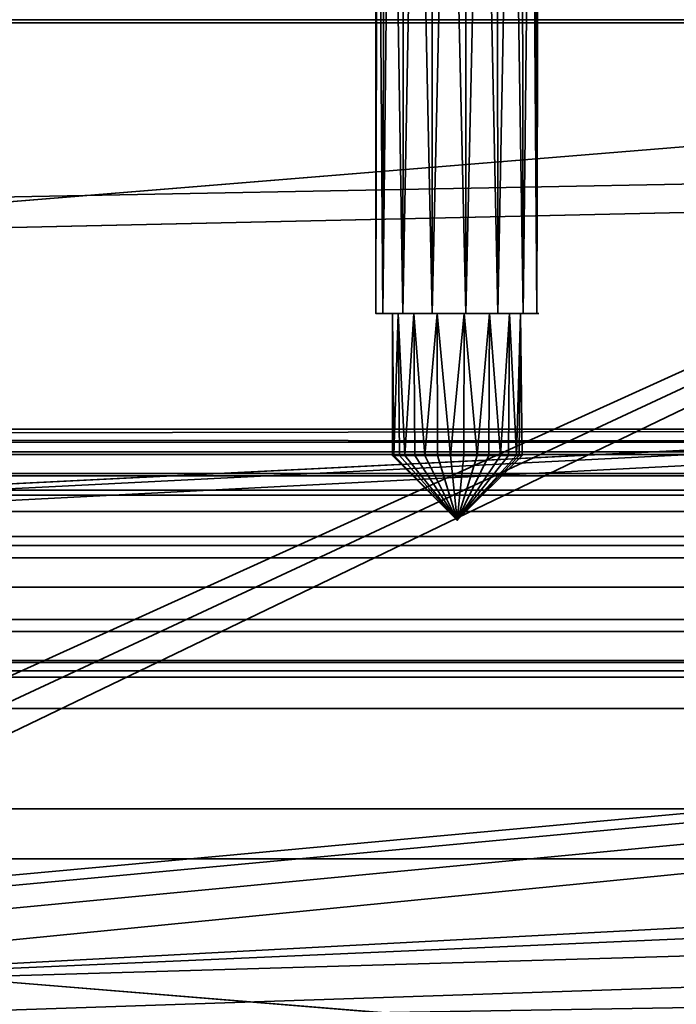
# Model space of a CAD drawing. Header units: millimetres. Extents: x -523 to 5173, y -130 to 66.
# Tile 609 of 656: x 115 to 130, y -33 to -9. Entities that reach past the tile are written whole.
import ezdxf

# ---------------------------------------------------------------- set-up
doc = ezdxf.new("R2010")
doc.units = ezdxf.units.MM
doc.layers.add('151', color=7, linetype='Continuous', true_color=0xffffff)

# ---------------------------------------------------------------- blocks, each defined once
blk = doc.blocks.new('UG_SURFACE_007')
at = {"layer": '151', "color": 206, "linetype": 'Continuous', "lineweight": 35}
for points in [[(-147.35, -23.47, 1438.305), (147.65, -23.47, 1438.305), (147.65, -21.7, 1438.902), (-147.35, -21.7, 1438.902)], [(-147.35, -21.7, 1429.902), (147.65, -21.7, 1429.902), (147.65, -23.47, 1430.499), (-147.35, -23.47, 1430.499)], [(-147.35, -21.7, 1438.902), (147.65, -21.7, 1438.902), (147.65, -21.7, 1429.902), (-147.35, -21.7, 1429.902)], [(-147.35, -23.757, 1432), (147.65, -23.757, 1432), (147.65, -22.7, 1431.22), (-147.35, -22.7, 1431.22)], [(-147.35, -22.7, 1437.584), (147.65, -22.7, 1437.584), (147.65, -23.757, 1436.804), (-147.35, -23.757, 1436.804)], [(-147.35, -22.7, 1431.22), (147.65, -22.7, 1431.22), (147.65, -22.7, 1437.584), (-147.35, -22.7, 1437.584)], [(-147.35, -24.849, 1437.045), (147.65, -24.849, 1437.045), (147.65, -23.47, 1438.305), (-147.35, -23.47, 1438.305)], [(-147.35, -23.47, 1430.499), (147.65, -23.47, 1430.499), (147.65, -24.849, 1431.759), (-147.35, -24.849, 1431.759)], [(-147.35, -24.456, 1433.112), (147.65, -24.456, 1433.112), (147.65, -23.757, 1432), (-147.35, -23.757, 1432)], [(-147.35, -23.757, 1436.804), (147.65, -23.757, 1436.804), (147.65, -24.456, 1435.692), (-147.35, -24.456, 1435.692)], [(-147.35, -24.7, 1434.402), (147.65, -24.7, 1434.402), (147.65, -24.456, 1433.112), (-147.35, -24.456, 1433.112)], [(-147.35, -24.456, 1435.692), (147.65, -24.456, 1435.692), (147.65, -24.7, 1434.402), (-147.35, -24.7, 1434.402)], [(-147.35, -25.603, 1435.336), (147.65, -25.603, 1435.336), (147.65, -24.849, 1437.045), (-147.35, -24.849, 1437.045)], [(-147.35, -24.849, 1431.759), (147.65, -24.849, 1431.759), (147.65, -25.603, 1433.468), (-147.35, -25.603, 1433.468)], [(-147.35, -25.603, 1433.468), (147.65, -25.603, 1433.468), (147.65, -25.603, 1435.336), (-147.35, -25.603, 1435.336)]]:
    blk.add_3dface(points, dxfattribs=at)
blk = doc.blocks.new('UG_SURFACE_008')
at = {"layer": '151', "color": 206, "linetype": 'Continuous', "lineweight": 35}
for points in [[(-147.35, -23.47, 1744.305), (147.65, -23.47, 1744.305), (147.65, -21.7, 1744.902), (-147.35, -21.7, 1744.902)], [(-147.35, -21.7, 1735.902), (147.65, -21.7, 1735.902), (147.65, -23.47, 1736.499), (-147.35, -23.47, 1736.499)], [(-147.35, -21.7, 1744.902), (147.65, -21.7, 1744.902), (147.65, -21.7, 1735.902), (-147.35, -21.7, 1735.902)], [(-147.35, -23.757, 1738), (147.65, -23.757, 1738), (147.65, -22.7, 1737.22), (-147.35, -22.7, 1737.22)], [(-147.35, -22.7, 1743.584), (147.65, -22.7, 1743.584), (147.65, -23.757, 1742.804), (-147.35, -23.757, 1742.804)], [(-147.35, -22.7, 1737.22), (147.65, -22.7, 1737.22), (147.65, -22.7, 1743.584), (-147.35, -22.7, 1743.584)], [(-147.35, -24.849, 1743.045), (147.65, -24.849, 1743.045), (147.65, -23.47, 1744.305), (-147.35, -23.47, 1744.305)], [(-147.35, -23.47, 1736.499), (147.65, -23.47, 1736.499), (147.65, -24.849, 1737.759), (-147.35, -24.849, 1737.759)], [(-147.35, -24.456, 1739.112), (147.65, -24.456, 1739.112), (147.65, -23.757, 1738), (-147.35, -23.757, 1738)], [(-147.35, -23.757, 1742.804), (147.65, -23.757, 1742.804), (147.65, -24.456, 1741.692), (-147.35, -24.456, 1741.692)], [(-147.35, -24.7, 1740.402), (147.65, -24.7, 1740.402), (147.65, -24.456, 1739.112), (-147.35, -24.456, 1739.112)], [(-147.35, -24.456, 1741.692), (147.65, -24.456, 1741.692), (147.65, -24.7, 1740.402), (-147.35, -24.7, 1740.402)], [(-147.35, -25.603, 1741.336), (147.65, -25.603, 1741.336), (147.65, -24.849, 1743.045), (-147.35, -24.849, 1743.045)], [(-147.35, -24.849, 1737.759), (147.65, -24.849, 1737.759), (147.65, -25.603, 1739.468), (-147.35, -25.603, 1739.468)], [(-147.35, -25.603, 1739.468), (147.65, -25.603, 1739.468), (147.65, -25.603, 1741.336), (-147.35, -25.603, 1741.336)]]:
    blk.add_3dface(points, dxfattribs=at)
blk = doc.blocks.new('UG_SURFACE_009')
at = {"layer": '151', "color": 252, "linetype": 'Continuous', "lineweight": 35}
for points in [[(522.5, -46, 2207), (522.5, 40, 2207), (-522.5, 40, 2207), (-522.5, -46, 2207)], [(-372.5, -46, 2057), (-372.5, 40, 2057), (372.5, 40, 2057), (372.5, -46, 2057)]]:
    blk.add_3dface(points, dxfattribs=at)
blk = doc.blocks.new('UG_SURFACE_014')
at = {"layer": '151', "color": 252, "linetype": 'Continuous', "lineweight": 35}
for points in [[(332.665, -62, 2014.25), (332.665, -2, 2014.25), (-332.335, -2, 2014.25), (-332.335, -62, 2014.25)], [(-332.335, -62, 4.25), (-332.335, -2, 4.25), (332.665, -2, 4.25), (332.665, -62, 4.25)], [(-177.35, -2, 1409.902), (-177.35, -62, 1409.902), (177.65, -62, 1409.902), (177.65, -2, 1409.902)], [(177.65, -2, 1764.902), (177.65, -62, 1764.902), (-177.35, -62, 1764.902), (-177.35, -2, 1764.902)]]:
    blk.add_3dface(points, dxfattribs=at)
blk = doc.blocks.new('UG_SURFACE_015')
at = {"layer": '151', "color": 252, "linetype": 'Continuous', "lineweight": 35}
for points in [[(163.44, -2.6, 1.75), (50.615, -2.6, 1.75), (99.946, -30.912, 1.75), (100.814, -31.003, 1.75)], [(100.814, -31.003, 0.95), (99.946, -30.912, 0.95), (50.615, -2.6, 0.95), (163.44, -2.6, 0.95)], [(100.814, -31.003, 1.75), (101.571, -31.439, 1.75), (163.44, -2.6, 1.75)], [(163.44, -2.6, 0.95), (101.571, -31.439, 0.95), (100.814, -31.003, 0.95)], [(101.571, -31.439, 1.75), (102.084, -32.146, 1.75), (163.44, -2.6, 1.75)], [(102.084, -32.146, 0.95), (101.571, -31.439, 0.95), (163.44, -2.6, 0.95)], [(102.084, -32.146, 1.75), (102.265, -33, 1.75), (163.44, -42.55, 1.75), (163.44, -2.6, 1.75)], [(163.44, -2.6, 0.95), (163.44, -42.55, 0.95), (102.265, -33, 0.95), (102.084, -32.146, 0.95)], [(-337, -8.632, 2023.228), (337.33, -8.632, 2023.228), (337.33, -9.127, 2023.15), (-337, -9.127, 2023.15)], [(-337, -9.127, 2023.95), (337.33, -9.127, 2023.95), (337.33, -8.879, 2023.989), (-337, -8.879, 2023.989)], [(-304.418, -21.326, 2023.15), (-337, -9.127, 2023.15), (337.33, -9.127, 2023.15)], [(337.33, -9.127, 2023.95), (-337, -9.127, 2023.95), (-99.835, -30.9, 2023.95)], [(337.33, -9.127, 2023.15), (-301.592, -23.379, 2023.15), (-304.418, -21.326, 2023.15)], [(-99.835, -30.9, 2023.15), (-301.592, -23.379, 2023.15), (337.33, -9.127, 2023.15)], [(337.33, -9.127, 2023.15), (-98.98, -31.082, 2023.15), (-99.835, -30.9, 2023.15)], [(-99.835, -30.9, 2023.95), (-98.98, -31.082, 2023.95), (337.33, -9.127, 2023.95)], [(337.33, -9.127, 2023.15), (-98.274, -31.595, 2023.15), (-98.98, -31.082, 2023.15)], [(-98.98, -31.082, 2023.95), (-98.274, -31.595, 2023.95), (337.33, -9.127, 2023.95)], [(-98.274, -31.595, 2023.15), (337.33, -9.127, 2023.15), (100.165, -30.9, 2023.15)], [(100.165, -30.9, 2023.95), (337.33, -9.127, 2023.95), (-98.274, -31.595, 2023.95)], [(101.02, -31.082, 2023.15), (100.165, -30.9, 2023.15), (337.33, -9.127, 2023.15)], [(100.165, -30.9, 2023.95), (101.02, -31.082, 2023.95), (337.33, -9.127, 2023.95)], [(101.726, -31.595, 2023.15), (101.02, -31.082, 2023.15), (337.33, -9.127, 2023.15)], [(337.33, -9.127, 2023.95), (101.02, -31.082, 2023.95), (101.726, -31.595, 2023.95)], [(337.33, -9.127, 2023.15), (102.163, -32.351, 2023.15), (101.726, -31.595, 2023.15)], [(101.726, -31.595, 2023.95), (102.163, -32.351, 2023.95), (337.33, -9.127, 2023.95)], [(102.163, -32.351, 2023.15), (337.33, -9.127, 2023.15), (313.165, -20.6, 2023.15), (309.749, -21.326, 2023.15)], [(309.749, -21.326, 2023.95), (313.165, -20.6, 2023.95), (337.33, -9.127, 2023.95), (102.163, -32.351, 2023.95)], [(309.749, -21.326, 2023.15), (306.923, -23.379, 2023.15), (102.163, -32.351, 2023.15)], [(102.163, -32.351, 2023.95), (306.923, -23.379, 2023.95), (309.749, -21.326, 2023.95)], [(306.923, -23.379, 2023.15), (305.176, -26.404, 2023.15), (102.163, -32.351, 2023.15)], [(102.163, -32.351, 2023.95), (305.176, -26.404, 2023.95), (306.923, -23.379, 2023.95)], [(305.176, -26.404, 2023.15), (304.811, -29.878, 2023.15), (101.984, -34.05, 2023.15), (102.254, -33.22, 2023.15)], [(102.254, -33.22, 2023.15), (102.163, -32.351, 2023.15), (305.176, -26.404, 2023.15)], [(304.811, -29.878, 2023.95), (305.176, -26.404, 2023.95), (102.163, -32.351, 2023.95), (102.254, -33.22, 2023.95)], [(101.984, -34.05, 2023.15), (304.811, -29.878, 2023.15), (305.891, -33.2, 2023.15)], [(305.891, -33.2, 2023.95), (304.811, -29.878, 2023.95), (101.984, -34.05, 2023.95)], [(102.254, -33.22, 2023.95), (101.984, -34.05, 2023.95), (304.811, -29.878, 2023.95)]]:
    blk.add_3dface(points, dxfattribs=at)
blk = doc.blocks.new('UG_SURFACE_016')
at = {"layer": '151', "color": 252, "linetype": 'Continuous', "lineweight": 35}
for points in [[(163.44, -2.6, 1.75), (50.615, -2.6, 1.75), (99.946, -30.912, 1.75), (100.814, -31.003, 1.75)], [(100.814, -31.003, 0.95), (99.946, -30.912, 0.95), (50.615, -2.6, 0.95), (163.44, -2.6, 0.95)], [(100.814, -31.003, 1.75), (101.571, -31.439, 1.75), (163.44, -2.6, 1.75)], [(163.44, -2.6, 0.95), (101.571, -31.439, 0.95), (100.814, -31.003, 0.95)], [(101.571, -31.439, 1.75), (102.084, -32.146, 1.75), (163.44, -2.6, 1.75)], [(102.084, -32.146, 0.95), (101.571, -31.439, 0.95), (163.44, -2.6, 0.95)], [(102.084, -32.146, 1.75), (102.265, -33, 1.75), (163.44, -42.55, 1.75), (163.44, -2.6, 1.75)], [(163.44, -2.6, 0.95), (163.44, -42.55, 0.95), (102.265, -33, 0.95), (102.084, -32.146, 0.95)], [(-337, -8.632, 2023.228), (337.33, -8.632, 2023.228), (337.33, -9.127, 2023.15), (-337, -9.127, 2023.15)], [(-337, -9.127, 2023.95), (337.33, -9.127, 2023.95), (337.33, -8.879, 2023.989), (-337, -8.879, 2023.989)], [(-304.418, -21.326, 2023.15), (-337, -9.127, 2023.15), (337.33, -9.127, 2023.15)], [(337.33, -9.127, 2023.95), (-337, -9.127, 2023.95), (-99.835, -30.9, 2023.95)], [(337.33, -9.127, 2023.15), (-301.592, -23.379, 2023.15), (-304.418, -21.326, 2023.15)], [(-99.835, -30.9, 2023.15), (-301.592, -23.379, 2023.15), (337.33, -9.127, 2023.15)], [(337.33, -9.127, 2023.15), (-98.98, -31.082, 2023.15), (-99.835, -30.9, 2023.15)], [(-99.835, -30.9, 2023.95), (-98.98, -31.082, 2023.95), (337.33, -9.127, 2023.95)], [(337.33, -9.127, 2023.15), (-98.274, -31.595, 2023.15), (-98.98, -31.082, 2023.15)], [(-98.98, -31.082, 2023.95), (-98.274, -31.595, 2023.95), (337.33, -9.127, 2023.95)], [(-98.274, -31.595, 2023.15), (337.33, -9.127, 2023.15), (100.165, -30.9, 2023.15)], [(100.165, -30.9, 2023.95), (337.33, -9.127, 2023.95), (-98.274, -31.595, 2023.95)], [(101.02, -31.082, 2023.15), (100.165, -30.9, 2023.15), (337.33, -9.127, 2023.15)], [(100.165, -30.9, 2023.95), (101.02, -31.082, 2023.95), (337.33, -9.127, 2023.95)], [(101.726, -31.595, 2023.15), (101.02, -31.082, 2023.15), (337.33, -9.127, 2023.15)], [(337.33, -9.127, 2023.95), (101.02, -31.082, 2023.95), (101.726, -31.595, 2023.95)], [(337.33, -9.127, 2023.15), (102.163, -32.351, 2023.15), (101.726, -31.595, 2023.15)], [(101.726, -31.595, 2023.95), (102.163, -32.351, 2023.95), (337.33, -9.127, 2023.95)], [(102.163, -32.351, 2023.15), (337.33, -9.127, 2023.15), (313.165, -20.6, 2023.15), (309.749, -21.326, 2023.15)], [(309.749, -21.326, 2023.95), (313.165, -20.6, 2023.95), (337.33, -9.127, 2023.95), (102.163, -32.351, 2023.95)], [(309.749, -21.326, 2023.15), (306.923, -23.379, 2023.15), (102.163, -32.351, 2023.15)], [(102.163, -32.351, 2023.95), (306.923, -23.379, 2023.95), (309.749, -21.326, 2023.95)], [(306.923, -23.379, 2023.15), (305.176, -26.404, 2023.15), (102.163, -32.351, 2023.15)], [(102.163, -32.351, 2023.95), (305.176, -26.404, 2023.95), (306.923, -23.379, 2023.95)], [(305.176, -26.404, 2023.15), (304.811, -29.878, 2023.15), (101.984, -34.05, 2023.15), (102.254, -33.22, 2023.15)], [(102.254, -33.22, 2023.15), (102.163, -32.351, 2023.15), (305.176, -26.404, 2023.15)], [(304.811, -29.878, 2023.95), (305.176, -26.404, 2023.95), (102.163, -32.351, 2023.95), (102.254, -33.22, 2023.95)], [(101.984, -34.05, 2023.15), (304.811, -29.878, 2023.15), (305.891, -33.2, 2023.15)], [(305.891, -33.2, 2023.95), (304.811, -29.878, 2023.95), (101.984, -34.05, 2023.95)], [(102.254, -33.22, 2023.95), (101.984, -34.05, 2023.95), (304.811, -29.878, 2023.95)]]:
    blk.add_3dface(points, dxfattribs=at)
blk = doc.blocks.new('UG_SURFACE_020')
at = {"layer": '151', "color": 1, "linetype": 'Continuous', "lineweight": 35}
for points in [[(-337.835, -28, -1.05), (338.165, -28, -1.05), (338.165, -48, -1.05), (-337.835, -48, -1.05)], [(-337.835, -28, 0.95), (338.165, -28, 0.95), (338.165, -28, -1.05), (-337.835, -28, -1.05)], [(-337.835, -48, 0.95), (338.165, -48, 0.95), (338.165, -28, 0.95), (-337.835, -28, 0.95)]]:
    blk.add_3dface(points, dxfattribs=at)
blk = doc.blocks.new('UG_SURFACE_021')
at = {"layer": '151', "color": 1, "linetype": 'Continuous', "lineweight": 35}
for points in [[(-337.835, -9.2, 2024.95), (338.165, -9.2, 2024.95), (338.165, -29.2, 2024.95), (-337.835, -29.2, 2024.95)], [(-337.835, -9.2, 2026.95), (338.165, -9.2, 2026.95), (338.165, -9.2, 2024.95), (-337.835, -9.2, 2024.95)], [(-337.835, -29.2, 2026.95), (338.165, -29.2, 2026.95), (338.165, -9.2, 2026.95), (-337.835, -9.2, 2026.95)], [(-337.835, -29.2, 2024.95), (338.165, -29.2, 2024.95), (338.165, -29.2, 2026.95), (-337.835, -29.2, 2026.95)]]:
    blk.add_3dface(points, dxfattribs=at)
blk = doc.blocks.new('UG_SURFACE_027')
at = {"layer": '151', "color": 252, "linetype": 'Continuous', "lineweight": 35}
for points in [[(332.665, -62, 2014.25), (332.665, -2, 2014.25), (-332.335, -2, 2014.25), (-332.335, -62, 2014.25)], [(-332.335, -62, 4.25), (-332.335, -2, 4.25), (332.665, -2, 4.25), (332.665, -62, 4.25)], [(-177.35, -2, 1409.902), (-177.35, -62, 1409.902), (177.65, -62, 1409.902), (177.65, -2, 1409.902)], [(177.65, -2, 1764.902), (177.65, -62, 1764.902), (-177.35, -62, 1764.902), (-177.35, -2, 1764.902)]]:
    blk.add_3dface(points, dxfattribs=at)
blk = doc.blocks.new('UG_SURFACE_041')
at = {"layer": '151', "color": 252, "linetype": 'Continuous', "lineweight": 35}
for points in [[(-329, 4.013, -5), (-344, 4.013, -5), (-344, -50.87, -5), (344, -50.87, -5)], [(-329, 4.013, -6), (329, 4.013, -6), (-344, -50.87, -6)], [(329, 4.013, -6), (344, 4.013, -6), (344, -50.87, -6), (-344, -50.87, -6)], [(329, 4.013, -5), (-329, 4.013, -5), (344, -50.87, -5)]]:
    blk.add_3dface(points, dxfattribs=at)
blk = doc.blocks.new('UG_SURFACE_057')
at = {"layer": '151', "color": 252, "linetype": 'Continuous', "lineweight": 35}
for points in [[(-346.5, -52.92, 2031.5), (346.5, -52.92, 2031.5), (346.5, 14.92, 2031.5), (-346.5, 14.92, 2031.5)], [(-345, -52.92, 2030), (-345, 14.92, 2030), (345, 14.92, 2030), (345, -52.92, 2030)]]:
    blk.add_3dface(points, dxfattribs=at)
blk = doc.blocks.new('UG_SURFACE_068')
at = {"layer": '151', "color": 252, "linetype": 'Continuous', "lineweight": 35}
for points in [[(-346.5, -52.92, 2031.5), (346.5, -52.92, 2031.5), (346.5, 14.92, 2031.5), (-346.5, 14.92, 2031.5)], [(-345, -52.92, 2030), (-345, 14.92, 2030), (345, 14.92, 2030), (345, -52.92, 2030)]]:
    blk.add_3dface(points, dxfattribs=at)
blk = doc.blocks.new('UG_SURFACE_319')
at = {"layer": '151', "color": 7, "linetype": 'Continuous', "lineweight": 35}
for points in [[(-162.35, -39.5, 1424.902), (-162.35, -24.5, 1424.902), (162.65, -24.5, 1424.902), (162.65, -39.5, 1424.902)], [(162.65, -39.5, 1749.902), (162.65, -24.5, 1749.902), (-162.35, -24.5, 1749.902), (-162.35, -39.5, 1749.902)], [(-162.35, -24.5, 1749.902), (162.65, -24.5, 1749.902), (162.65, -24.5, 1424.902), (-162.35, -24.5, 1424.902)]]:
    blk.add_3dface(points, dxfattribs=at)
blk = doc.blocks.new('UG_SURFACE_322')
at = {"layer": '151', "color": 156, "linetype": 'Continuous', "lineweight": 35}
for points in [[(123.2, -16.15, 1770.902), (123.2, 1.655, 1770.902), (123.243, 1.655, 1770.497)], [(123.243, 1.655, 1770.497), (123.369, -16.15, 1770.109), (123.2, -16.15, 1770.902)], [(123.2, -16.15, 1770.902), (123.369, -16.15, 1771.695), (123.243, 1.655, 1771.307)], [(123.243, 1.655, 1771.307), (123.2, 1.655, 1770.902), (123.2, -16.15, 1770.902)], [(123.369, -16.15, 1771.695), (123.408, 1.655, 1771.678), (123.243, 1.655, 1771.307)], [(123.243, 1.655, 1770.497), (123.408, 1.655, 1770.126), (123.369, -16.15, 1770.109)], [(123.369, -16.15, 1770.109), (123.408, 1.655, 1770.126), (123.572, 1.655, 1769.756)], [(123.572, 1.655, 1769.756), (123.845, -16.15, 1769.453), (123.369, -16.15, 1770.109)], [(123.369, -16.15, 1771.695), (123.845, -16.15, 1772.351), (123.572, 1.655, 1772.048)], [(123.572, 1.655, 1772.048), (123.408, 1.655, 1771.678), (123.369, -16.15, 1771.695)], [(123.845, -16.15, 1772.351), (123.874, 1.655, 1772.32), (123.572, 1.655, 1772.048)], [(123.572, 1.655, 1769.756), (123.874, 1.655, 1769.485), (123.845, -16.15, 1769.453)], [(124.547, -16.15, 1769.047), (123.845, -16.15, 1769.453), (124.175, 1.655, 1769.213)], [(123.845, -16.15, 1769.453), (123.874, 1.655, 1769.485), (124.175, 1.655, 1769.213)], [(124.175, 1.655, 1772.591), (123.845, -16.15, 1772.351), (124.547, -16.15, 1772.757)], [(124.175, 1.655, 1772.591), (123.874, 1.655, 1772.32), (123.845, -16.15, 1772.351)], [(124.547, -16.15, 1772.757), (124.561, 1.655, 1772.716), (124.175, 1.655, 1772.591)], [(124.175, 1.655, 1769.213), (124.561, 1.655, 1769.088), (124.547, -16.15, 1769.047)], [(125.354, -16.15, 1768.963), (124.547, -16.15, 1769.047), (124.946, 1.655, 1768.963)], [(124.547, -16.15, 1769.047), (124.561, 1.655, 1769.088), (124.946, 1.655, 1768.963)], [(124.946, 1.655, 1772.841), (124.547, -16.15, 1772.757), (125.354, -16.15, 1772.841)], [(124.946, 1.655, 1772.841), (124.561, 1.655, 1772.716), (124.547, -16.15, 1772.757)], [(125.354, -16.15, 1772.841), (125.349, 1.655, 1772.799), (124.946, 1.655, 1772.841)], [(124.946, 1.655, 1768.963), (125.349, 1.655, 1769.005), (125.354, -16.15, 1768.963)], [(125.354, -16.15, 1768.963), (125.349, 1.655, 1769.005), (125.753, 1.655, 1769.047)], [(125.753, 1.655, 1772.757), (125.349, 1.655, 1772.799), (125.354, -16.15, 1772.841)], [(126.125, -16.15, 1769.213), (125.354, -16.15, 1768.963), (125.753, 1.655, 1769.047)], [(125.753, 1.655, 1772.757), (125.354, -16.15, 1772.841), (126.125, -16.15, 1772.591)], [(126.125, -16.15, 1772.591), (126.104, 1.655, 1772.554), (125.753, 1.655, 1772.757)], [(125.753, 1.655, 1769.047), (126.104, 1.655, 1769.25), (126.125, -16.15, 1769.213)], [(126.125, -16.15, 1769.213), (126.104, 1.655, 1769.25), (126.455, 1.655, 1769.453)], [(126.455, 1.655, 1772.351), (126.104, 1.655, 1772.554), (126.125, -16.15, 1772.591)], [(126.455, 1.655, 1769.453), (126.728, -16.15, 1769.756), (126.125, -16.15, 1769.213)], [(126.125, -16.15, 1772.591), (126.728, -16.15, 1772.048), (126.455, 1.655, 1772.351)], [(126.728, -16.15, 1772.048), (126.693, 1.655, 1772.023), (126.455, 1.655, 1772.351)], [(126.455, 1.655, 1769.453), (126.693, 1.655, 1769.781), (126.728, -16.15, 1769.756)], [(126.728, -16.15, 1769.756), (126.693, 1.655, 1769.781), (126.931, 1.655, 1770.109)], [(126.931, 1.655, 1771.695), (126.693, 1.655, 1772.023), (126.728, -16.15, 1772.048)], [(126.931, 1.655, 1770.109), (127.057, -16.15, 1770.497), (126.728, -16.15, 1769.756)], [(126.931, 1.655, 1771.695), (126.728, -16.15, 1772.048), (127.057, -16.15, 1771.307)], [(127.057, -16.15, 1771.307), (127.016, 1.655, 1771.299), (126.931, 1.655, 1771.695)], [(126.931, 1.655, 1770.109), (127.016, 1.655, 1770.505), (127.057, -16.15, 1770.497)], [(127.057, -16.15, 1770.497), (127.016, 1.655, 1770.505), (127.1, 1.655, 1770.902)], [(127.1, 1.655, 1770.902), (127.016, 1.655, 1771.299), (127.057, -16.15, 1771.307)], [(127.1, 1.655, 1770.902), (127.057, -16.15, 1771.307), (127.057, -16.15, 1770.497)], [(123.369, -16.15, 1771.695), (123.2, -16.15, 1770.902), (123.6, -16.15, 1770.902), (123.734, -16.15, 1771.533)], [(123.2, -16.15, 1770.902), (123.369, -16.15, 1770.109), (123.734, -16.15, 1770.272), (123.6, -16.15, 1770.902)], [(123.369, -16.15, 1770.109), (123.845, -16.15, 1769.453), (124.113, -16.15, 1769.75), (123.734, -16.15, 1770.272)], [(123.734, -16.15, 1771.533), (124.113, -16.15, 1772.054), (123.845, -16.15, 1772.351), (123.369, -16.15, 1771.695)], [(123.6, -16.15, 1770.902), (123.734, -16.15, 1770.272), (123.634, -19.55, 1770.58)], [(123.6, -16.15, 1770.902), (123.6, -19.55, 1770.902), (123.634, -19.55, 1771.224)], [(123.634, -19.55, 1771.224), (123.734, -16.15, 1771.533), (123.6, -16.15, 1770.902)], [(123.634, -19.55, 1770.58), (123.6, -19.55, 1770.902), (123.6, -16.15, 1770.902)], [(123.734, -16.15, 1770.272), (123.765, -19.55, 1770.285), (123.634, -19.55, 1770.58)], [(123.634, -19.55, 1771.224), (123.765, -19.55, 1771.519), (123.734, -16.15, 1771.533)], [(123.896, -19.55, 1769.991), (123.734, -16.15, 1770.272), (124.113, -16.15, 1769.75)], [(124.113, -16.15, 1772.054), (123.734, -16.15, 1771.533), (123.896, -19.55, 1771.813)], [(123.734, -16.15, 1771.533), (123.765, -19.55, 1771.519), (123.896, -19.55, 1771.813)], [(123.896, -19.55, 1769.991), (123.765, -19.55, 1770.285), (123.734, -16.15, 1770.272)], [(124.547, -16.15, 1772.757), (123.845, -16.15, 1772.351), (124.113, -16.15, 1772.054), (124.671, -16.15, 1772.376)], [(124.671, -16.15, 1769.428), (124.113, -16.15, 1769.75), (123.845, -16.15, 1769.453), (124.547, -16.15, 1769.047)], [(124.113, -16.15, 1769.75), (124.136, -19.55, 1769.775), (123.896, -19.55, 1769.991)], [(123.896, -19.55, 1771.813), (124.136, -19.55, 1772.029), (124.113, -16.15, 1772.054)], [(124.375, -19.55, 1769.56), (124.113, -16.15, 1769.75), (124.671, -16.15, 1769.428)], [(124.113, -16.15, 1772.054), (124.136, -19.55, 1772.029), (124.375, -19.55, 1772.244)], [(124.375, -19.55, 1772.244), (124.671, -16.15, 1772.376), (124.113, -16.15, 1772.054)], [(124.375, -19.55, 1769.56), (124.136, -19.55, 1769.775), (124.113, -16.15, 1769.75)], [(124.671, -16.15, 1769.428), (124.681, -19.55, 1769.46), (124.375, -19.55, 1769.56)], [(124.375, -19.55, 1772.244), (124.681, -19.55, 1772.344), (124.671, -16.15, 1772.376)], [(124.547, -16.15, 1769.047), (125.354, -16.15, 1768.963), (125.312, -16.15, 1769.361), (124.671, -16.15, 1769.428)], [(124.671, -16.15, 1772.376), (125.312, -16.15, 1772.444), (125.354, -16.15, 1772.841), (124.547, -16.15, 1772.757)], [(124.671, -16.15, 1769.428), (125.312, -16.15, 1769.361), (124.988, -19.55, 1769.361)], [(125.312, -16.15, 1772.444), (124.671, -16.15, 1772.376), (124.988, -19.55, 1772.444)], [(124.671, -16.15, 1772.376), (124.681, -19.55, 1772.344), (124.988, -19.55, 1772.444)], [(124.988, -19.55, 1769.361), (124.681, -19.55, 1769.46), (124.671, -16.15, 1769.428)], [(125.312, -16.15, 1769.361), (125.308, -19.55, 1769.394), (124.988, -19.55, 1769.361)], [(124.988, -19.55, 1772.444), (125.308, -19.55, 1772.41), (125.312, -16.15, 1772.444)], [(125.312, -16.15, 1772.444), (125.308, -19.55, 1772.41), (125.629, -19.55, 1772.376)], [(125.629, -19.55, 1769.428), (125.308, -19.55, 1769.394), (125.312, -16.15, 1769.361)], [(125.629, -19.55, 1769.428), (125.312, -16.15, 1769.361), (125.925, -16.15, 1769.56)], [(125.629, -19.55, 1772.376), (125.925, -16.15, 1772.244), (125.312, -16.15, 1772.444)], [(126.125, -16.15, 1772.591), (125.354, -16.15, 1772.841), (125.312, -16.15, 1772.444), (125.925, -16.15, 1772.244)], [(125.925, -16.15, 1769.56), (125.312, -16.15, 1769.361), (125.354, -16.15, 1768.963), (126.125, -16.15, 1769.213)], [(125.925, -16.15, 1769.56), (125.908, -19.55, 1769.589), (125.629, -19.55, 1769.428)], [(125.629, -19.55, 1772.376), (125.908, -19.55, 1772.215), (125.925, -16.15, 1772.244)], [(125.925, -16.15, 1772.244), (125.908, -19.55, 1772.215), (126.187, -19.55, 1772.054)], [(126.187, -19.55, 1769.75), (125.908, -19.55, 1769.589), (125.925, -16.15, 1769.56)], [(126.187, -19.55, 1769.75), (125.925, -16.15, 1769.56), (126.404, -16.15, 1769.991)], [(126.404, -16.15, 1771.813), (125.925, -16.15, 1772.244), (126.187, -19.55, 1772.054)], [(126.125, -16.15, 1769.213), (126.728, -16.15, 1769.756), (126.404, -16.15, 1769.991), (125.925, -16.15, 1769.56)], [(125.925, -16.15, 1772.244), (126.404, -16.15, 1771.813), (126.728, -16.15, 1772.048), (126.125, -16.15, 1772.591)], [(126.404, -16.15, 1769.991), (126.377, -19.55, 1770.011), (126.187, -19.55, 1769.75)], [(126.187, -19.55, 1772.054), (126.377, -19.55, 1771.793), (126.404, -16.15, 1771.813)], [(126.404, -16.15, 1771.813), (126.377, -19.55, 1771.793), (126.566, -19.55, 1771.533)], [(126.566, -19.55, 1770.272), (126.377, -19.55, 1770.011), (126.404, -16.15, 1769.991)], [(126.566, -19.55, 1770.272), (126.404, -16.15, 1769.991), (126.666, -16.15, 1770.58)], [(126.666, -16.15, 1771.224), (126.404, -16.15, 1771.813), (126.566, -19.55, 1771.533)], [(126.728, -16.15, 1769.756), (127.057, -16.15, 1770.497), (126.666, -16.15, 1770.58), (126.404, -16.15, 1769.991)], [(126.404, -16.15, 1771.813), (126.666, -16.15, 1771.224), (127.057, -16.15, 1771.307), (126.728, -16.15, 1772.048)], [(126.666, -16.15, 1770.58), (126.633, -19.55, 1770.587), (126.566, -19.55, 1770.272)], [(126.566, -19.55, 1771.533), (126.633, -19.55, 1771.217), (126.666, -16.15, 1771.224)], [(126.666, -16.15, 1771.224), (126.633, -19.55, 1771.217), (126.7, -19.55, 1770.902)], [(126.7, -19.55, 1770.902), (126.633, -19.55, 1770.587), (126.666, -16.15, 1770.58)], [(126.666, -16.15, 1770.58), (126.666, -16.15, 1771.224), (126.7, -19.55, 1770.902)], [(127.057, -16.15, 1770.497), (127.057, -16.15, 1771.307), (126.666, -16.15, 1771.224), (126.666, -16.15, 1770.58)], [(125.15, -21.1, 1770.902), (123.634, -19.55, 1771.224), (123.6, -19.55, 1770.902)], [(123.6, -19.55, 1770.902), (123.634, -19.55, 1770.58), (125.15, -21.1, 1770.902)], [(125.15, -21.1, 1770.902), (123.634, -19.55, 1770.58), (123.765, -19.55, 1770.285)], [(123.765, -19.55, 1771.519), (123.634, -19.55, 1771.224), (125.15, -21.1, 1770.902)], [(125.15, -21.1, 1770.902), (123.896, -19.55, 1771.813), (123.765, -19.55, 1771.519)], [(123.765, -19.55, 1770.285), (123.896, -19.55, 1769.991), (125.15, -21.1, 1770.902)], [(125.15, -21.1, 1770.902), (123.896, -19.55, 1769.991), (124.136, -19.55, 1769.775)], [(124.136, -19.55, 1772.029), (123.896, -19.55, 1771.813), (125.15, -21.1, 1770.902)], [(125.15, -21.1, 1770.902), (124.375, -19.55, 1772.244), (124.136, -19.55, 1772.029)], [(124.136, -19.55, 1769.775), (124.375, -19.55, 1769.56), (125.15, -21.1, 1770.902)], [(125.15, -21.1, 1770.902), (124.375, -19.55, 1769.56), (124.681, -19.55, 1769.46)], [(124.681, -19.55, 1772.344), (124.375, -19.55, 1772.244), (125.15, -21.1, 1770.902)], [(125.15, -21.1, 1770.902), (124.988, -19.55, 1772.444), (124.681, -19.55, 1772.344)], [(124.681, -19.55, 1769.46), (124.988, -19.55, 1769.361), (125.15, -21.1, 1770.902)], [(125.15, -21.1, 1770.902), (124.988, -19.55, 1769.361), (125.308, -19.55, 1769.394)], [(125.308, -19.55, 1772.41), (124.988, -19.55, 1772.444), (125.15, -21.1, 1770.902)], [(125.15, -21.1, 1770.902), (126.566, -19.55, 1770.272), (126.633, -19.55, 1770.587)], [(125.15, -21.1, 1770.902), (126.187, -19.55, 1769.75), (126.377, -19.55, 1770.011)], [(125.15, -21.1, 1770.902), (125.629, -19.55, 1769.428), (125.908, -19.55, 1769.589)], [(125.15, -21.1, 1770.902), (125.629, -19.55, 1772.376), (125.308, -19.55, 1772.41)], [(125.15, -21.1, 1770.902), (126.187, -19.55, 1772.054), (125.908, -19.55, 1772.215)], [(125.15, -21.1, 1770.902), (126.566, -19.55, 1771.533), (126.377, -19.55, 1771.793)], [(125.15, -21.1, 1770.902), (126.7, -19.55, 1770.902), (126.633, -19.55, 1771.217)], [(126.633, -19.55, 1771.217), (126.566, -19.55, 1771.533), (125.15, -21.1, 1770.902)], [(126.377, -19.55, 1771.793), (126.187, -19.55, 1772.054), (125.15, -21.1, 1770.902)], [(125.908, -19.55, 1772.215), (125.629, -19.55, 1772.376), (125.15, -21.1, 1770.902)], [(125.308, -19.55, 1769.394), (125.629, -19.55, 1769.428), (125.15, -21.1, 1770.902)], [(125.908, -19.55, 1769.589), (126.187, -19.55, 1769.75), (125.15, -21.1, 1770.902)], [(126.377, -19.55, 1770.011), (126.566, -19.55, 1770.272), (125.15, -21.1, 1770.902)], [(126.633, -19.55, 1770.587), (126.7, -19.55, 1770.902), (125.15, -21.1, 1770.902)]]:
    blk.add_3dface(points, dxfattribs=at)
blk = doc.blocks.new('UG_SURFACE_323')
at = {"layer": '151', "color": 156, "linetype": 'Continuous', "lineweight": 35}
for points in [[(123.2, -16.15, 1403.902), (123.2, 1.655, 1403.902), (123.243, 1.655, 1403.497)], [(123.243, 1.655, 1403.497), (123.369, -16.15, 1403.109), (123.2, -16.15, 1403.902)], [(123.2, -16.15, 1403.902), (123.369, -16.15, 1404.695), (123.243, 1.655, 1404.307)], [(123.243, 1.655, 1404.307), (123.2, 1.655, 1403.902), (123.2, -16.15, 1403.902)], [(123.369, -16.15, 1404.695), (123.408, 1.655, 1404.678), (123.243, 1.655, 1404.307)], [(123.243, 1.655, 1403.497), (123.408, 1.655, 1403.126), (123.369, -16.15, 1403.109)], [(123.369, -16.15, 1403.109), (123.408, 1.655, 1403.126), (123.572, 1.655, 1402.756)], [(123.572, 1.655, 1402.756), (123.845, -16.15, 1402.453), (123.369, -16.15, 1403.109)], [(123.369, -16.15, 1404.695), (123.845, -16.15, 1405.351), (123.572, 1.655, 1405.048)], [(123.572, 1.655, 1405.048), (123.408, 1.655, 1404.678), (123.369, -16.15, 1404.695)], [(123.845, -16.15, 1405.351), (123.874, 1.655, 1405.32), (123.572, 1.655, 1405.048)], [(123.572, 1.655, 1402.756), (123.874, 1.655, 1402.485), (123.845, -16.15, 1402.453)], [(124.547, -16.15, 1402.048), (123.845, -16.15, 1402.453), (124.175, 1.655, 1402.213)], [(123.845, -16.15, 1402.453), (123.874, 1.655, 1402.485), (124.175, 1.655, 1402.213)], [(124.175, 1.655, 1405.591), (123.845, -16.15, 1405.351), (124.547, -16.15, 1405.757)], [(124.175, 1.655, 1405.591), (123.874, 1.655, 1405.32), (123.845, -16.15, 1405.351)], [(124.547, -16.15, 1405.757), (124.561, 1.655, 1405.716), (124.175, 1.655, 1405.591)], [(124.175, 1.655, 1402.213), (124.561, 1.655, 1402.088), (124.547, -16.15, 1402.048)], [(125.354, -16.15, 1401.963), (124.547, -16.15, 1402.048), (124.946, 1.655, 1401.963)], [(124.547, -16.15, 1402.048), (124.561, 1.655, 1402.088), (124.946, 1.655, 1401.963)], [(124.946, 1.655, 1405.841), (124.547, -16.15, 1405.757), (125.354, -16.15, 1405.841)], [(124.946, 1.655, 1405.841), (124.561, 1.655, 1405.716), (124.547, -16.15, 1405.757)], [(125.354, -16.15, 1405.841), (125.349, 1.655, 1405.799), (124.946, 1.655, 1405.841)], [(124.946, 1.655, 1401.963), (125.349, 1.655, 1402.005), (125.354, -16.15, 1401.963)], [(125.354, -16.15, 1401.963), (125.349, 1.655, 1402.005), (125.753, 1.655, 1402.048)], [(125.753, 1.655, 1405.757), (125.349, 1.655, 1405.799), (125.354, -16.15, 1405.841)], [(126.125, -16.15, 1402.213), (125.354, -16.15, 1401.963), (125.753, 1.655, 1402.048)], [(125.753, 1.655, 1405.757), (125.354, -16.15, 1405.841), (126.125, -16.15, 1405.591)], [(126.125, -16.15, 1405.591), (126.104, 1.655, 1405.554), (125.753, 1.655, 1405.757)], [(125.753, 1.655, 1402.048), (126.104, 1.655, 1402.25), (126.125, -16.15, 1402.213)], [(126.125, -16.15, 1402.213), (126.104, 1.655, 1402.25), (126.455, 1.655, 1402.453)], [(126.455, 1.655, 1405.351), (126.104, 1.655, 1405.554), (126.125, -16.15, 1405.591)], [(126.455, 1.655, 1402.453), (126.728, -16.15, 1402.756), (126.125, -16.15, 1402.213)], [(126.125, -16.15, 1405.591), (126.728, -16.15, 1405.048), (126.455, 1.655, 1405.351)], [(126.728, -16.15, 1405.048), (126.693, 1.655, 1405.023), (126.455, 1.655, 1405.351)], [(126.455, 1.655, 1402.453), (126.693, 1.655, 1402.781), (126.728, -16.15, 1402.756)], [(126.728, -16.15, 1402.756), (126.693, 1.655, 1402.781), (126.931, 1.655, 1403.109)], [(126.931, 1.655, 1404.695), (126.693, 1.655, 1405.023), (126.728, -16.15, 1405.048)], [(126.931, 1.655, 1403.109), (127.057, -16.15, 1403.497), (126.728, -16.15, 1402.756)], [(126.931, 1.655, 1404.695), (126.728, -16.15, 1405.048), (127.057, -16.15, 1404.307)], [(127.057, -16.15, 1404.307), (127.016, 1.655, 1404.299), (126.931, 1.655, 1404.695)], [(126.931, 1.655, 1403.109), (127.016, 1.655, 1403.505), (127.057, -16.15, 1403.497)], [(127.057, -16.15, 1403.497), (127.016, 1.655, 1403.505), (127.1, 1.655, 1403.902)], [(127.1, 1.655, 1403.902), (127.016, 1.655, 1404.299), (127.057, -16.15, 1404.307)], [(127.057, -16.15, 1404.307), (127.057, -16.15, 1403.497), (127.1, 1.655, 1403.902)], [(123.734, -16.15, 1403.272), (123.6, -16.15, 1403.902), (123.2, -16.15, 1403.902), (123.369, -16.15, 1403.109)], [(123.6, -16.15, 1403.902), (123.734, -16.15, 1404.532), (123.369, -16.15, 1404.695), (123.2, -16.15, 1403.902)], [(123.369, -16.15, 1403.109), (123.845, -16.15, 1402.453), (124.113, -16.15, 1402.75), (123.734, -16.15, 1403.272)], [(123.734, -16.15, 1404.532), (124.113, -16.15, 1405.054), (123.845, -16.15, 1405.351), (123.369, -16.15, 1404.695)], [(123.6, -16.15, 1403.902), (123.734, -16.15, 1403.272), (123.634, -19.55, 1403.58)], [(123.6, -16.15, 1403.902), (123.6, -19.55, 1403.902), (123.634, -19.55, 1404.224)], [(123.634, -19.55, 1404.224), (123.734, -16.15, 1404.532), (123.6, -16.15, 1403.902)], [(123.634, -19.55, 1403.58), (123.6, -19.55, 1403.902), (123.6, -16.15, 1403.902)], [(123.734, -16.15, 1403.272), (123.765, -19.55, 1403.285), (123.634, -19.55, 1403.58)], [(123.634, -19.55, 1404.224), (123.765, -19.55, 1404.519), (123.734, -16.15, 1404.532)], [(123.896, -19.55, 1402.991), (123.734, -16.15, 1403.272), (124.113, -16.15, 1402.75)], [(124.113, -16.15, 1405.054), (123.734, -16.15, 1404.532), (123.896, -19.55, 1404.813)], [(123.734, -16.15, 1404.532), (123.765, -19.55, 1404.519), (123.896, -19.55, 1404.813)], [(123.896, -19.55, 1402.991), (123.765, -19.55, 1403.285), (123.734, -16.15, 1403.272)], [(124.547, -16.15, 1405.757), (123.845, -16.15, 1405.351), (124.113, -16.15, 1405.054), (124.671, -16.15, 1405.376)], [(124.671, -16.15, 1402.428), (124.113, -16.15, 1402.75), (123.845, -16.15, 1402.453), (124.547, -16.15, 1402.048)], [(124.113, -16.15, 1402.75), (124.136, -19.55, 1402.775), (123.896, -19.55, 1402.991)], [(123.896, -19.55, 1404.813), (124.136, -19.55, 1405.029), (124.113, -16.15, 1405.054)], [(124.375, -19.55, 1402.56), (124.113, -16.15, 1402.75), (124.671, -16.15, 1402.428)], [(124.671, -16.15, 1405.376), (124.113, -16.15, 1405.054), (124.375, -19.55, 1405.244)], [(124.113, -16.15, 1405.054), (124.136, -19.55, 1405.029), (124.375, -19.55, 1405.244)], [(124.375, -19.55, 1402.56), (124.136, -19.55, 1402.775), (124.113, -16.15, 1402.75)], [(124.671, -16.15, 1402.428), (124.681, -19.55, 1402.46), (124.375, -19.55, 1402.56)], [(124.375, -19.55, 1405.244), (124.681, -19.55, 1405.344), (124.671, -16.15, 1405.376)], [(124.671, -16.15, 1405.376), (125.312, -16.15, 1405.444), (125.354, -16.15, 1405.841), (124.547, -16.15, 1405.757)], [(124.547, -16.15, 1402.048), (125.354, -16.15, 1401.963), (125.312, -16.15, 1402.361), (124.671, -16.15, 1402.428)], [(124.671, -16.15, 1402.428), (125.312, -16.15, 1402.361), (124.988, -19.55, 1402.361)], [(124.671, -16.15, 1405.376), (124.681, -19.55, 1405.344), (124.988, -19.55, 1405.444)], [(124.988, -19.55, 1405.444), (125.312, -16.15, 1405.444), (124.671, -16.15, 1405.376)], [(124.988, -19.55, 1402.361), (124.681, -19.55, 1402.46), (124.671, -16.15, 1402.428)], [(125.312, -16.15, 1402.361), (125.308, -19.55, 1402.394), (124.988, -19.55, 1402.361)], [(124.988, -19.55, 1405.444), (125.308, -19.55, 1405.41), (125.312, -16.15, 1405.444)], [(125.312, -16.15, 1405.444), (125.308, -19.55, 1405.41), (125.629, -19.55, 1405.376)], [(125.629, -19.55, 1402.428), (125.308, -19.55, 1402.394), (125.312, -16.15, 1402.361)], [(125.312, -16.15, 1402.361), (125.925, -16.15, 1402.56), (125.629, -19.55, 1402.428)], [(125.925, -16.15, 1405.244), (125.312, -16.15, 1405.444), (125.629, -19.55, 1405.376)], [(126.125, -16.15, 1405.591), (125.354, -16.15, 1405.841), (125.312, -16.15, 1405.444), (125.925, -16.15, 1405.244)], [(125.925, -16.15, 1402.56), (125.312, -16.15, 1402.361), (125.354, -16.15, 1401.963), (126.125, -16.15, 1402.213)], [(125.925, -16.15, 1402.56), (125.908, -19.55, 1402.589), (125.629, -19.55, 1402.428)], [(125.629, -19.55, 1405.376), (125.908, -19.55, 1405.215), (125.925, -16.15, 1405.244)], [(125.925, -16.15, 1405.244), (125.908, -19.55, 1405.215), (126.187, -19.55, 1405.054)], [(126.187, -19.55, 1402.75), (125.908, -19.55, 1402.589), (125.925, -16.15, 1402.56)], [(126.187, -19.55, 1402.75), (125.925, -16.15, 1402.56), (126.404, -16.15, 1402.991)], [(126.404, -16.15, 1404.813), (125.925, -16.15, 1405.244), (126.187, -19.55, 1405.054)], [(126.125, -16.15, 1402.213), (126.728, -16.15, 1402.756), (126.404, -16.15, 1402.991), (125.925, -16.15, 1402.56)], [(125.925, -16.15, 1405.244), (126.404, -16.15, 1404.813), (126.728, -16.15, 1405.048), (126.125, -16.15, 1405.591)], [(126.404, -16.15, 1402.991), (126.377, -19.55, 1403.011), (126.187, -19.55, 1402.75)], [(126.187, -19.55, 1405.054), (126.377, -19.55, 1404.793), (126.404, -16.15, 1404.813)], [(126.404, -16.15, 1404.813), (126.377, -19.55, 1404.793), (126.566, -19.55, 1404.532)], [(126.566, -19.55, 1403.272), (126.377, -19.55, 1403.011), (126.404, -16.15, 1402.991)], [(126.566, -19.55, 1403.272), (126.404, -16.15, 1402.991), (126.666, -16.15, 1403.58)], [(126.666, -16.15, 1404.224), (126.404, -16.15, 1404.813), (126.566, -19.55, 1404.532)], [(126.728, -16.15, 1402.756), (127.057, -16.15, 1403.497), (126.666, -16.15, 1403.58), (126.404, -16.15, 1402.991)], [(126.404, -16.15, 1404.813), (126.666, -16.15, 1404.224), (127.057, -16.15, 1404.307), (126.728, -16.15, 1405.048)], [(126.666, -16.15, 1403.58), (126.633, -19.55, 1403.587), (126.566, -19.55, 1403.272)], [(126.566, -19.55, 1404.532), (126.633, -19.55, 1404.217), (126.666, -16.15, 1404.224)], [(126.666, -16.15, 1404.224), (126.633, -19.55, 1404.217), (126.7, -19.55, 1403.902)], [(126.7, -19.55, 1403.902), (126.633, -19.55, 1403.587), (126.666, -16.15, 1403.58)], [(126.666, -16.15, 1403.58), (126.666, -16.15, 1404.224), (126.7, -19.55, 1403.902)], [(127.057, -16.15, 1403.497), (127.057, -16.15, 1404.307), (126.666, -16.15, 1404.224), (126.666, -16.15, 1403.58)], [(125.15, -21.1, 1403.902), (123.634, -19.55, 1404.224), (123.6, -19.55, 1403.902)], [(123.6, -19.55, 1403.902), (123.634, -19.55, 1403.58), (125.15, -21.1, 1403.902)], [(125.15, -21.1, 1403.902), (123.634, -19.55, 1403.58), (123.765, -19.55, 1403.285)], [(123.765, -19.55, 1404.519), (123.634, -19.55, 1404.224), (125.15, -21.1, 1403.902)], [(125.15, -21.1, 1403.902), (123.896, -19.55, 1404.813), (123.765, -19.55, 1404.519)], [(123.765, -19.55, 1403.285), (123.896, -19.55, 1402.991), (125.15, -21.1, 1403.902)], [(125.15, -21.1, 1403.902), (123.896, -19.55, 1402.991), (124.136, -19.55, 1402.775)], [(124.136, -19.55, 1405.029), (123.896, -19.55, 1404.813), (125.15, -21.1, 1403.902)], [(125.15, -21.1, 1403.902), (124.375, -19.55, 1405.244), (124.136, -19.55, 1405.029)], [(124.136, -19.55, 1402.775), (124.375, -19.55, 1402.56), (125.15, -21.1, 1403.902)], [(125.15, -21.1, 1403.902), (124.375, -19.55, 1402.56), (124.681, -19.55, 1402.46)], [(124.681, -19.55, 1405.344), (124.375, -19.55, 1405.244), (125.15, -21.1, 1403.902)], [(125.15, -21.1, 1403.902), (124.988, -19.55, 1405.444), (124.681, -19.55, 1405.344)], [(124.681, -19.55, 1402.46), (124.988, -19.55, 1402.361), (125.15, -21.1, 1403.902)], [(125.15, -21.1, 1403.902), (124.988, -19.55, 1402.361), (125.308, -19.55, 1402.394)], [(125.308, -19.55, 1405.41), (124.988, -19.55, 1405.444), (125.15, -21.1, 1403.902)], [(125.15, -21.1, 1403.902), (126.566, -19.55, 1403.272), (126.633, -19.55, 1403.587)], [(125.15, -21.1, 1403.902), (126.187, -19.55, 1402.75), (126.377, -19.55, 1403.011)], [(125.15, -21.1, 1403.902), (125.629, -19.55, 1402.428), (125.908, -19.55, 1402.589)], [(125.15, -21.1, 1403.902), (125.629, -19.55, 1405.376), (125.308, -19.55, 1405.41)], [(125.15, -21.1, 1403.902), (126.187, -19.55, 1405.054), (125.908, -19.55, 1405.215)], [(125.15, -21.1, 1403.902), (126.566, -19.55, 1404.532), (126.377, -19.55, 1404.793)], [(125.15, -21.1, 1403.902), (126.7, -19.55, 1403.902), (126.633, -19.55, 1404.217)], [(126.633, -19.55, 1404.217), (126.566, -19.55, 1404.532), (125.15, -21.1, 1403.902)], [(126.377, -19.55, 1404.793), (126.187, -19.55, 1405.054), (125.15, -21.1, 1403.902)], [(125.908, -19.55, 1405.215), (125.629, -19.55, 1405.376), (125.15, -21.1, 1403.902)], [(125.308, -19.55, 1402.394), (125.629, -19.55, 1402.428), (125.15, -21.1, 1403.902)], [(125.908, -19.55, 1402.589), (126.187, -19.55, 1402.75), (125.15, -21.1, 1403.902)], [(126.377, -19.55, 1403.011), (126.566, -19.55, 1403.272), (125.15, -21.1, 1403.902)], [(126.633, -19.55, 1403.587), (126.7, -19.55, 1403.902), (125.15, -21.1, 1403.902)]]:
    blk.add_3dface(points, dxfattribs=at)
blk = doc.blocks.new('UG_SURFACE_327')
at = {"layer": '151', "color": 206, "linetype": 'Continuous', "lineweight": 35}
for points in [[(164.65, -22, 1422.902), (-164.35, -22, 1422.902), (-162.35, -22, 1424.902), (162.65, -22, 1424.902)], [(-164.35, -22, 1751.902), (164.65, -22, 1751.902), (162.65, -22, 1749.902), (-162.35, -22, 1749.902)], [(-164.35, -42, 1422.902), (-164.35, -22, 1422.902), (164.65, -22, 1422.902), (164.65, -42, 1422.902)], [(164.65, -42, 1751.902), (164.65, -22, 1751.902), (-164.35, -22, 1751.902), (-164.35, -42, 1751.902)], [(-162.35, -42, 1749.902), (-162.35, -22, 1749.902), (162.65, -22, 1749.902), (162.65, -42, 1749.902)], [(162.65, -42, 1424.902), (162.65, -22, 1424.902), (-162.35, -22, 1424.902), (-162.35, -42, 1424.902)]]:
    blk.add_3dface(points, dxfattribs=at)
blk = doc.blocks.new('UG_SURFACE_343')
at = {"layer": '151', "color": 252, "linetype": 'Continuous', "lineweight": 35}
for points in [[(166.35, -18.92, 1421.202), (-166.05, -18.92, 1421.202), (-166.05, 1.02, 1421.202), (166.35, 1.02, 1421.202)], [(165.15, -18.92, 1422.402), (165.15, 1.02, 1422.402), (-164.85, 1.02, 1422.402), (-164.85, -18.92, 1422.402)], [(-165.997, -19.462, 1421.255), (-166.05, -18.92, 1421.202), (166.35, -18.92, 1421.202)], [(-165.997, -19.462, 1421.255), (166.35, -18.92, 1421.202), (166.297, -19.462, 1421.255)], [(165.12, -19.228, 1422.432), (-164.85, -18.92, 1422.402), (-164.82, -19.228, 1422.432)], [(165.12, -19.228, 1422.432), (165.15, -18.92, 1422.402), (-164.85, -18.92, 1422.402)], [(-164.82, -19.228, 1422.432), (-164.73, -19.525, 1422.522), (165.03, -19.525, 1422.522), (165.12, -19.228, 1422.432)], [(166.297, -19.462, 1421.255), (166.138, -19.984, 1421.414), (-165.838, -19.984, 1421.414), (-165.997, -19.462, 1421.255)], [(-164.387, -20.037, 1422.865), (164.687, -20.037, 1422.865), (165.03, -19.525, 1422.522), (-164.73, -19.525, 1422.522)], [(-165.838, -19.984, 1421.414), (166.138, -19.984, 1421.414), (165.536, -20.886, 1422.016), (-165.236, -20.886, 1422.016)], [(-163.875, -20.38, 1423.377), (164.175, -20.38, 1423.377), (164.687, -20.037, 1422.865), (-164.387, -20.037, 1422.865)], [(-163.27, -20.5, 1423.982), (163.57, -20.5, 1423.982), (164.175, -20.38, 1423.377), (-163.875, -20.38, 1423.377)], [(147.65, -20.5, 1439.902), (163.57, -20.5, 1423.982), (-163.27, -20.5, 1423.982), (-147.35, -20.5, 1439.902)], [(147.65, -20.5, 1439.902), (-147.35, -20.5, 1439.902), (-147.35, -21.7, 1439.902), (147.65, -21.7, 1439.902)], [(-165.236, -20.886, 1422.016), (165.536, -20.886, 1422.016), (164.634, -21.488, 1422.918), (-164.334, -21.488, 1422.918)], [(-164.334, -21.488, 1422.918), (164.634, -21.488, 1422.918), (163.57, -21.7, 1423.982), (-163.27, -21.7, 1423.982)], [(147.65, -21.7, 1439.902), (-147.35, -21.7, 1439.902), (-163.27, -21.7, 1423.982), (163.57, -21.7, 1423.982)]]:
    blk.add_3dface(points, dxfattribs=at)
blk = doc.blocks.new('UG_SURFACE_344')
at = {"layer": '151', "color": 252, "linetype": 'Continuous', "lineweight": 35}
for points in [[(166.35, 1.02, 1753.602), (-166.05, 1.02, 1753.602), (-166.05, -18.92, 1753.602), (166.35, -18.92, 1753.602)], [(-164.85, -18.92, 1752.402), (-164.85, 1.02, 1752.402), (165.15, 1.02, 1752.402), (165.15, -18.92, 1752.402)], [(166.35, -18.92, 1753.602), (-166.05, -18.92, 1753.602), (-165.997, -19.462, 1753.549)], [(166.297, -19.462, 1753.549), (166.35, -18.92, 1753.602), (-165.997, -19.462, 1753.549)], [(-164.85, -18.92, 1752.402), (165.15, -18.92, 1752.402), (165.12, -19.228, 1752.372)], [(-164.82, -19.228, 1752.372), (-164.85, -18.92, 1752.402), (165.12, -19.228, 1752.372)], [(165.12, -19.228, 1752.372), (165.03, -19.525, 1752.282), (-164.73, -19.525, 1752.282), (-164.82, -19.228, 1752.372)], [(-165.997, -19.462, 1753.549), (-165.838, -19.984, 1753.39), (166.138, -19.984, 1753.39), (166.297, -19.462, 1753.549)], [(164.687, -20.037, 1751.939), (-164.387, -20.037, 1751.939), (-164.73, -19.525, 1752.282), (165.03, -19.525, 1752.282)], [(-165.236, -20.886, 1752.788), (165.536, -20.886, 1752.788), (166.138, -19.984, 1753.39), (-165.838, -19.984, 1753.39)], [(164.175, -20.38, 1751.427), (-163.875, -20.38, 1751.427), (-164.387, -20.037, 1751.939), (164.687, -20.037, 1751.939)], [(163.57, -20.5, 1750.822), (-163.27, -20.5, 1750.822), (-163.875, -20.38, 1751.427), (164.175, -20.38, 1751.427)], [(-147.35, -20.5, 1734.902), (-163.27, -20.5, 1750.822), (163.57, -20.5, 1750.822), (147.65, -20.5, 1734.902)], [(147.65, -21.7, 1734.902), (-147.35, -21.7, 1734.902), (-147.35, -20.5, 1734.902), (147.65, -20.5, 1734.902)], [(-164.334, -21.488, 1751.886), (164.634, -21.488, 1751.886), (165.536, -20.886, 1752.788), (-165.236, -20.886, 1752.788)], [(-163.27, -21.7, 1750.822), (163.57, -21.7, 1750.822), (164.634, -21.488, 1751.886), (-164.334, -21.488, 1751.886)], [(163.57, -21.7, 1750.822), (-163.27, -21.7, 1750.822), (-147.35, -21.7, 1734.902), (147.65, -21.7, 1734.902)]]:
    blk.add_3dface(points, dxfattribs=at)

msp = doc.modelspace()

# ---------------------------------------------------------------- linework, layer by layer
at = {"layer": '151', "color": 253, "linetype": 'Continuous', "lineweight": -3}
for p, q in [((338.165, -9.2, 2026.95), (-337.835, -9.2, 2026.95)), ((338.165, -9.2, 2024.95), (-337.835, -9.2, 2024.95)), ((-166.05, -18.92, 1753.602), (166.35, -18.92, 1753.602)), ((166.35, -18.92, 1421.202), (-166.05, -18.92, 1421.202)), ((165.15, -18.92, 1422.402), (-164.85, -18.92, 1422.402)), ((-164.85, -18.92, 1752.402), (165.15, -18.92, 1752.402)), ((163.57, -20.5, 1423.982), (-163.27, -20.5, 1423.982)), ((-163.27, -20.5, 1750.822), (163.57, -20.5, 1750.822)), ((147.65, -20.5, 1734.902), (-147.35, -20.5, 1734.902)), ((-147.35, -20.5, 1439.902), (147.65, -20.5, 1439.902)), ((-163.27, -21.7, 1750.822), (163.57, -21.7, 1750.822)), ((163.57, -21.7, 1423.982), (-163.27, -21.7, 1423.982)), ((147.65, -21.7, 1429.902), (-147.35, -21.7, 1429.902)), ((147.65, -21.7, 1735.902), (-147.35, -21.7, 1735.902)), ((-147.35, -21.7, 1438.902), (147.65, -21.7, 1438.902)), ((-147.35, -21.7, 1744.902), (147.65, -21.7, 1744.902)), ((147.65, -21.7, 1734.902), (-147.35, -21.7, 1734.902)), ((-147.35, -21.7, 1439.902), (147.65, -21.7, 1439.902)), ((-164.35, -22, 1422.902), (164.65, -22, 1422.902)), ((164.65, -22, 1751.902), (-164.35, -22, 1751.902)), ((-162.35, -22, 1749.902), (162.65, -22, 1749.902)), ((162.65, -22, 1424.902), (-162.35, -22, 1424.902)), ((147.65, -22.7, 1743.584), (-147.35, -22.7, 1743.584)), ((-147.35, -22.7, 1431.22), (147.65, -22.7, 1431.22)), ((-147.35, -22.7, 1737.22), (147.65, -22.7, 1737.22)), ((147.65, -22.7, 1437.584), (-147.35, -22.7, 1437.584)), ((-162.35, -24.5, 1749.902), (162.65, -24.5, 1749.902)), ((162.65, -24.5, 1424.902), (-162.35, -24.5, 1424.902)), ((338.165, -28, -1.05), (-337.835, -28, -1.05)), ((338.165, -28, 0.95), (-337.835, -28, 0.95)), ((338.165, -29.2, 2024.95), (-337.835, -29.2, 2024.95)), ((338.165, -29.2, 2026.95), (-337.835, -29.2, 2026.95))]:
    msp.add_line(p, q, dxfattribs=at)
at = {"layer": '151', "color": 253, "linetype": 'Continuous', "lineweight": -3, "extrusion": (1.11353e-12, -1, -4.8392e-13)}
for centre, radius in [((125.15, 1770.902, 16.15), 1.95), ((125.15, 1403.902, 16.15), 1.95), ((125.15, 1770.902, 16.15), 1.55), ((125.15, 1403.902, 16.15), 1.55), ((125.15, 1770.902, 19.55), 1.55), ((125.15, 1403.902, 19.55), 1.55)]:
    msp.add_circle(centre, radius, dxfattribs=at)

# ---------------------------------------------------------------- block references
at = {"layer": '151', "color": 253, "linetype": 'Continuous', "lineweight": -3}
for name in ['UG_SURFACE_057', 'UG_SURFACE_068', 'UG_SURFACE_041', 'UG_SURFACE_009', 'UG_SURFACE_343', 'UG_SURFACE_344', 'UG_SURFACE_322', 'UG_SURFACE_323', 'UG_SURFACE_015', 'UG_SURFACE_016', 'UG_SURFACE_014', 'UG_SURFACE_027', 'UG_SURFACE_021', 'UG_SURFACE_007', 'UG_SURFACE_008', 'UG_SURFACE_327', 'UG_SURFACE_319', 'UG_SURFACE_020']:
    msp.add_blockref(name, (0, 0), dxfattribs=at)

doc.saveas('drawing.dxf')
